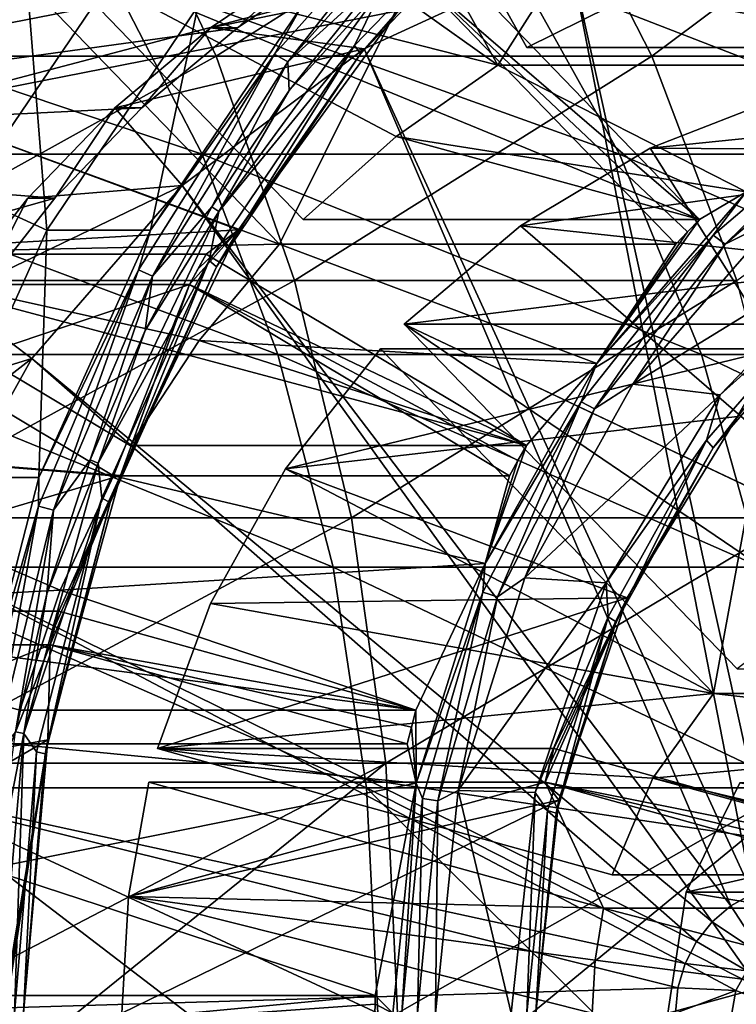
# Model space of a CAD drawing. Header units: metres. Extents: x 26 to 263, y -109 to 109.
# Tile 762 of 771: x 244.32 to 248.44, y 0.05 to 5.71. Entities that reach past the tile are written whole.
import ezdxf

# ---------------------------------------------------------------- set-up
doc = ezdxf.new("R2010")
doc.units = ezdxf.units.M
doc.layers.add('solid_500750', color=7, linetype='CONTINUOUS')

msp = doc.modelspace()

# ---------------------------------------------------------------- linework, layer by layer
at = {"layer": 'solid_500750'}
for points in [[(247.870377, 5.866581, 89.064072), (247.234955, 5.548579, 88.893829), (246.172333, 7.454011, 88.609146)], [(249.512253, 5.548579, 80.3936), (246.172333, 7.454011, 88.609146), (247.234955, 5.548579, 88.893829)], [(249.512253, 5.548579, 80.3936), (248.449615, 7.454011, 80.10891), (246.172333, 7.454011, 88.609146)], [(249.512253, 5.548579, 80.3936), (248.282318, 7.354011, 80.064087), (248.449615, 7.454011, 80.10891)], [(245.190094, 6.783119, 88.345993), (246.00502, 7.354011, 88.564323), (247.067642, 5.448579, 88.849007)], [(248.282318, 7.354011, 80.064087), (247.067642, 5.448579, 88.849007), (246.00502, 7.354011, 88.564323)], [(249.34494, 5.448579, 80.348778), (247.067642, 5.448579, 88.849007), (248.282318, 7.354011, 80.064087)], [(249.428207, 5.499261, 80.371086), (248.282318, 7.354011, 80.064087), (249.512253, 5.548579, 80.3936)], [(249.34494, 5.448579, 80.348778), (248.282318, 7.354011, 80.064087), (249.428207, 5.499261, 80.371086)], [(245.190094, 6.783119, 88.345993), (247.067642, 5.448579, 88.849007), (244.446655, 6.11606, 88.14682)], [(244.882141, 6.696376, 121.812523), (242.19809, 6.696376, 124.277084), (242.712524, 5.5, 124.888947)], [(245.447998, 5.5, 122.377174), (244.882141, 6.696376, 121.812523), (242.712524, 5.5, 124.888947)], [(247.340927, 6.696376, 119.123192), (244.882141, 6.696376, 121.812523), (245.447998, 5.5, 122.377174)], [(247.953903, 5.5, 119.636322), (247.340927, 6.696376, 119.123192), (245.447998, 5.5, 122.377174)], [(249.555725, 6.696376, 116.229599), (247.340927, 6.696376, 119.123192), (247.953903, 5.5, 119.636322)], [(250.211121, 5.5, 116.687294), (249.555725, 6.696376, 116.229599), (247.953903, 5.5, 119.636322)], [(247.27269, 6.626285, 79.20018), (246.242828, 5.560113, 78.924271), (246.404037, 5.894522, 78.93972)], [(246.278076, 5.513024, 79.009598), (246.242828, 5.560113, 78.924271), (247.27269, 6.626285, 79.20018)], [(247.299194, 6.570166, 79.283165), (246.278076, 5.513024, 79.009598), (247.27269, 6.626285, 79.20018)], [(246.754089, 6.601801, 79.137032), (245.784546, 5.511456, 78.877281), (245.939026, 5.785089, 79.022194)], [(245.859375, 5.466437, 78.821487), (245.784546, 5.511456, 78.877281), (246.754089, 6.601801, 79.137032)], [(246.820999, 6.547876, 79.079117), (245.859375, 5.466437, 78.821487), (246.754089, 6.601801, 79.137032)], [(247.299194, 6.570166, 79.283165), (246.495285, 5.760098, 79.171219), (246.278076, 5.513024, 79.009598)], [(246.820999, 6.547876, 79.079117), (246.368347, 5.928205, 78.930161), (245.859375, 5.466437, 78.821487)], [(241.560287, 6.433815, 90.065224), (240.646164, 4.985344, 89.82032), (246.794601, 6.39474, 91.467545)], [(242.326828, 6.428152, 89.545906), (241.361069, 5.000273, 89.28717), (245.173065, 6.427629, 78.920517)], [(241.361069, 5.000273, 89.28717), (244.207443, 5, 78.661812), (245.173065, 6.427629, 78.920517)], [(243.351959, 5.0125, 81.771355), (242.308273, 6.444148, 89.540932), (244.320129, 6.443946, 82.030731)], [(243.351959, 5.0125, 81.771355), (244.320129, 6.443946, 82.030731), (244.474655, 4.5, 81.010986)], [(243.936813, 5.84129, 78.58931), (245.173065, 6.427629, 78.920517), (244.207443, 5, 78.661812)], [(244.320129, 6.443946, 82.030731), (245.343826, 5.785089, 81.243843), (244.474655, 4.5, 81.010986)], [(244.499603, 6.383859, 92.405594), (241.229507, 6.388003, 91.52951), (240.321854, 4.949747, 91.286339)], [(243.446228, 5.389723, 92.123383), (244.499603, 6.383859, 92.405594), (240.321854, 4.949747, 91.286339)], [(240.646164, 4.985344, 89.82032), (246.163971, 6.062005, 91.298599), (246.794601, 6.39474, 91.467545)], [(244.887772, 6.383859, 90.956696), (243.834396, 5.389723, 90.674484), (241.617691, 6.388003, 90.080605)], [(244.887772, 6.383859, 90.956696), (244.499603, 6.383859, 92.405594), (243.446228, 5.389723, 92.123383)], [(244.887772, 6.383859, 90.956696), (243.446228, 5.389723, 92.123383), (243.834396, 5.389723, 90.674484)], [(248.665771, 0.726861, 94.927254), (248.743195, 6.364872, 92.610756), (247.479599, 6.08683, 92.272224)], [(246.483734, 5.037727, 88.692574), (245.949432, 4.560282, 88.549431), (244.446655, 6.11606, 88.14682)], [(248.22673, 4.560282, 80.049194), (244.446655, 6.11606, 88.14682), (245.949432, 4.560282, 88.549431)], [(247.067642, 5.448579, 88.849007), (246.483734, 5.037727, 88.692574), (244.446655, 6.11606, 88.14682)], [(248.22673, 4.560282, 80.049194), (246.723938, 6.11606, 79.646584), (244.446655, 6.11606, 88.14682)], [(248.22673, 4.560282, 80.049194), (246.587341, 5.974639, 79.609993), (246.723938, 6.11606, 79.646584)], [(240.646164, 4.985344, 89.82032), (245.570755, 5.663164, 91.139671), (246.163971, 6.062005, 91.298599)], [(245.415482, 5.663164, 91.719231), (246.298492, 5.542405, 91.955795), (247.479599, 6.08683, 92.272224)], [(246.008698, 6.062005, 91.878159), (245.415482, 5.663164, 91.719231), (247.479599, 6.08683, 92.272224)], [(246.008698, 6.062005, 91.878159), (245.570755, 5.663164, 91.139671), (245.415482, 5.663164, 91.719231)], [(246.008698, 6.062005, 91.878159), (246.163971, 6.062005, 91.298599), (245.570755, 5.663164, 91.139671)], [(248.531479, 0.684689, 94.891273), (247.479599, 6.08683, 92.272224), (246.298492, 5.542405, 91.955795)], [(248.531479, 0.684689, 94.891273), (248.665771, 0.726861, 94.927254), (247.479599, 6.08683, 92.272224)], [(250.703156, 6.039209, 80.298553), (249.512253, 5.548579, 80.3936), (247.870377, 5.866581, 89.064072)], [(245.368164, 4.936048, 120.431969), (242.72699, 4.936048, 123.011948), (242.229034, 5.995336, 122.454147)], [(244.822174, 5.995336, 119.921082), (245.368164, 4.936048, 120.431969), (242.229034, 5.995336, 122.454147)], [(243.665619, 5.204862, 87.937576), (244.310043, 5.974639, 88.110222), (245.812836, 4.41886, 88.512833)], [(246.587341, 5.974639, 79.609993), (244.310043, 5.974639, 88.110222), (243.665619, 5.204862, 87.937576)], [(246.587341, 5.974639, 79.609993), (243.665619, 5.204862, 87.937576), (246.495285, 5.760098, 79.171219)], [(246.587341, 5.974639, 79.609993), (245.812836, 4.41886, 88.512833), (244.310043, 5.974639, 88.110222)], [(247.767242, 4.936048, 117.625458), (245.368164, 4.936048, 120.431969), (244.822174, 5.995336, 119.921082)], [(247.177628, 5.995336, 117.165611), (247.767242, 4.936048, 117.625458), (244.822174, 5.995336, 119.921082)], [(248.090118, 4.41886, 80.012596), (245.812836, 4.41886, 88.512833), (246.587341, 5.974639, 79.609993)], [(248.157883, 4.490128, 80.030754), (246.587341, 5.974639, 79.609993), (248.22673, 4.560282, 80.049194)], [(248.090118, 4.41886, 80.012596), (246.587341, 5.974639, 79.609993), (248.157883, 4.490128, 80.030754)], [(249.904892, 4.936048, 114.615044), (247.767242, 4.936048, 117.625458), (247.177628, 5.995336, 117.165611)], [(249.276413, 5.995336, 114.209946), (249.904892, 4.936048, 114.615044), (247.177628, 5.995336, 117.165611)], [(246.404037, 5.894522, 78.93972), (245.464539, 4.60656, 78.688019), (245.867096, 5.303184, 78.795868)], [(246.242828, 5.560113, 78.924271), (245.464539, 4.60656, 78.688019), (246.404037, 5.894522, 78.93972)], [(245.859375, 5.466437, 78.821487), (246.368347, 5.928205, 78.930161), (245.867096, 5.303184, 78.795868)], [(246.404037, 5.894522, 78.93972), (245.867096, 5.303184, 78.795868), (246.368347, 5.928205, 78.930161)], [(249.512253, 5.548579, 80.3936), (247.234955, 5.548579, 88.893829), (247.870377, 5.866581, 89.064072)], [(245.069855, 4.5, 78.789337), (244.474655, 4.5, 81.010986), (245.343826, 5.785089, 81.243843)], [(245.939026, 5.785089, 79.022194), (245.069855, 4.5, 78.789337), (245.343826, 5.785089, 81.243843)], [(245.784546, 5.511456, 78.877281), (245.069855, 4.5, 78.789337), (245.939026, 5.785089, 79.022194)], [(245.576843, 4.500995, 78.925163), (246.495285, 5.760098, 79.171219), (243.665619, 5.204862, 87.937576)], [(246.278076, 5.513024, 79.009598), (246.495285, 5.760098, 79.171219), (245.576843, 4.500995, 78.925163)], [(240.646164, 4.985344, 89.82032), (245.020782, 5.202196, 90.992325), (245.570755, 5.663164, 91.139671)], [(245.415482, 5.663164, 91.719231), (245.020782, 5.202196, 90.992325), (244.865524, 5.202196, 91.571892)], [(245.415482, 5.663164, 91.719231), (244.865524, 5.202196, 91.571892), (246.298492, 5.542405, 91.955795)], [(245.415482, 5.663164, 91.719231), (245.570755, 5.663164, 91.139671), (245.020782, 5.202196, 90.992325)], [(246.242828, 5.560113, 78.924271), (245.407455, 4.325, 78.70047), (245.464539, 4.60656, 78.688019)], [(245.449768, 4.288371, 78.787682), (245.407455, 4.325, 78.70047), (246.242828, 5.560113, 78.924271)], [(246.278076, 5.513024, 79.009598), (245.449768, 4.288371, 78.787682), (246.242828, 5.560113, 78.924271)], [(245.447998, 5.5, 122.377174), (242.712524, 5.5, 124.888947), (243.12207, 4.209518, 125.376053)], [(245.898483, 4.209518, 122.826691), (245.447998, 5.5, 122.377174), (243.12207, 4.209518, 125.376053)], [(244.865524, 5.202196, 91.571892), (245.253296, 4.756293, 91.675781), (246.298492, 5.542405, 91.955795)], [(245.784546, 5.511456, 78.877281), (245.001572, 4.270773, 78.667519), (245.069855, 4.5, 78.789337)], [(245.082809, 4.235888, 78.613434), (245.001572, 4.270773, 78.667519), (245.784546, 5.511456, 78.877281)], [(245.859375, 5.466437, 78.821487), (245.082809, 4.235888, 78.613434), (245.784546, 5.511456, 78.877281)], [(248.407715, 0.616203, 94.858116), (246.298492, 5.542405, 91.955795), (245.253296, 4.756293, 91.675781)], [(247.953903, 5.5, 119.636322), (245.447998, 5.5, 122.377174), (245.898483, 4.209518, 122.826691)], [(246.278076, 5.513024, 79.009598), (245.576843, 4.500995, 78.925163), (245.449768, 4.288371, 78.787682)], [(248.441879, 4.209518, 120.044823), (247.953903, 5.5, 119.636322), (245.898483, 4.209518, 122.826691)], [(248.407715, 0.616203, 94.858116), (248.531479, 0.684689, 94.891273), (246.298492, 5.542405, 91.955795)], [(250.211121, 5.5, 116.687294), (247.953903, 5.5, 119.636322), (248.441879, 4.209518, 120.044823)], [(245.859375, 5.466437, 78.821487), (245.423477, 4.632884, 78.677017), (245.082809, 4.235888, 78.613434)], [(245.859375, 5.466437, 78.821487), (245.867096, 5.303184, 78.795868), (245.423477, 4.632884, 78.677017)], [(248.494339, 4.71897, 79.706787), (246.483734, 5.037727, 88.692574), (247.067642, 5.448579, 88.849007)], [(248.494339, 4.71897, 79.706787), (247.067642, 5.448579, 88.849007), (249.34494, 5.448579, 80.348778)], [(245.464539, 4.60656, 78.688019), (245.423477, 4.632884, 78.677017), (245.867096, 5.303184, 78.795868)], [(247.94342, 4.970519, 89.083633), (248.74968, 5.285832, 89.299637), (249.449921, 2.580328, 89.487244)], [(251.026978, 5.285832, 80.799408), (248.74968, 5.285832, 89.299637), (247.94342, 4.970519, 89.083633)], [(251.026978, 5.285832, 80.799408), (247.94342, 4.970519, 89.083633), (250.293503, 4.955329, 80.188797)], [(248.305573, 4.471181, 79.552689), (248.494339, 4.71897, 79.706787), (249.23114, 5.257553, 79.800652)], [(248.305573, 4.471181, 79.552689), (249.23114, 5.257553, 79.800652), (248.374603, 4.419353, 79.495338)], [(249.23114, 5.257553, 79.800652), (249.289429, 5.196609, 79.740433), (248.374603, 4.419353, 79.495338)], [(240.646164, 4.985344, 89.82032), (244.519943, 4.683691, 90.858147), (245.020782, 5.202196, 90.992325)], [(243.665619, 5.204862, 87.937576), (245.812836, 4.41886, 88.512833), (243.114273, 4.36131, 87.789864)], [(245.576843, 4.500995, 78.925163), (243.665619, 5.204862, 87.937576), (243.114273, 4.36131, 87.789864)], [(244.865524, 5.202196, 91.571892), (244.519943, 4.683691, 90.858147), (244.36467, 4.683691, 91.437706)], [(244.865524, 5.202196, 91.571892), (244.36467, 4.683691, 91.437706), (245.253296, 4.756293, 91.675781)], [(244.865524, 5.202196, 91.571892), (245.020782, 5.202196, 90.992325), (244.519943, 4.683691, 90.858147)], [(248.374603, 4.419353, 79.495338), (249.289429, 5.196609, 79.740433), (248.675186, 4.570092, 79.548187)], [(248.22673, 4.560282, 80.049194), (245.949432, 4.560282, 88.549431), (246.483734, 5.037727, 88.692574)], [(248.494339, 4.71897, 79.706787), (248.22673, 4.560282, 80.049194), (246.483734, 5.037727, 88.692574)], [(240.646164, 4.985344, 89.82032), (239.975098, 3.401484, 89.640541), (244.519943, 4.683691, 90.858147)], [(243.351959, 5.0125, 81.771355), (244.474655, 4.5, 81.010986), (243.834229, 3.078181, 80.839409)], [(245.803726, 3.78481, 120.839539), (243.124237, 3.78481, 123.456955), (242.72699, 4.936048, 123.011948)], [(245.368164, 4.936048, 120.431969), (245.803726, 3.78481, 120.839539), (242.72699, 4.936048, 123.011948)], [(248.237625, 3.78481, 117.99231), (245.803726, 3.78481, 120.839539), (245.368164, 4.936048, 120.431969)], [(247.767242, 4.936048, 117.625458), (248.237625, 3.78481, 117.99231), (245.368164, 4.936048, 120.431969)], [(247.197006, 4.524386, 88.883667), (247.94342, 4.970519, 89.083633), (249.449921, 2.580328, 89.487244)], [(250.293503, 4.955329, 80.188797), (247.94342, 4.970519, 89.083633), (247.197006, 4.524386, 88.883667)], [(249.286194, 4.300073, 79.91893), (250.293503, 4.955329, 80.188797), (247.197006, 4.524386, 88.883667)], [(250.406281, 3.78481, 114.938225), (248.237625, 3.78481, 117.99231), (247.767242, 4.936048, 117.625458)], [(249.904892, 4.936048, 114.615044), (250.406281, 3.78481, 114.938225), (247.767242, 4.936048, 117.625458)], [(243.919403, 4.114328, 91.31842), (244.38829, 3.761671, 91.444031), (245.253296, 4.756293, 91.675781)], [(244.36467, 4.683691, 91.437706), (243.919403, 4.114328, 91.31842), (245.253296, 4.756293, 91.675781)], [(248.29924, 0.524038, 94.829056), (245.253296, 4.756293, 91.675781), (244.38829, 3.761671, 91.444031)], [(248.29924, 0.524038, 94.829056), (248.407715, 0.616203, 94.858116), (245.253296, 4.756293, 91.675781)], [(248.494339, 4.71897, 79.706787), (247.636307, 3.732436, 79.476913), (248.22673, 4.560282, 80.049194)], [(248.305573, 4.471181, 79.552689), (247.636307, 3.732436, 79.476913), (248.494339, 4.71897, 79.706787)], [(239.975098, 3.401484, 89.640541), (244.074677, 4.114328, 90.738853), (244.519943, 4.683691, 90.858147)], [(244.36467, 4.683691, 91.437706), (244.074677, 4.114328, 90.738853), (243.919403, 4.114328, 91.31842)], [(244.36467, 4.683691, 91.437706), (244.519943, 4.683691, 90.858147), (244.074677, 4.114328, 90.738853)], [(245.464539, 4.60656, 78.688019), (244.769272, 3.161005, 78.501755), (245.041092, 3.922113, 78.574577)], [(245.407455, 4.325, 78.70047), (244.769272, 3.161005, 78.501755), (245.464539, 4.60656, 78.688019)], [(245.464539, 4.60656, 78.688019), (245.041092, 3.922113, 78.574577), (245.423477, 4.632884, 78.677017)], [(245.082809, 4.235888, 78.613434), (245.423477, 4.632884, 78.677017), (245.041092, 3.922113, 78.574577)], [(247.636307, 3.732436, 79.476913), (248.157883, 4.490128, 80.030754), (248.22673, 4.560282, 80.049194)], [(249.217773, 4.456598, 79.69355), (247.84436, 3.614879, 79.3256), (248.675186, 4.570092, 79.548187)], [(248.374603, 4.419353, 79.495338), (248.675186, 4.570092, 79.548187), (247.84436, 3.614879, 79.3256)], [(245.391556, 4.36131, 79.289627), (245.576843, 4.500995, 78.925163), (243.114273, 4.36131, 87.789864)], [(244.429428, 3.078181, 78.61776), (243.834229, 3.078181, 80.839409), (244.474655, 4.5, 81.010986)], [(245.069855, 4.5, 78.789337), (244.429428, 3.078181, 78.61776), (244.474655, 4.5, 81.010986)], [(245.001572, 4.270773, 78.667519), (244.429428, 3.078181, 78.61776), (245.069855, 4.5, 78.789337)], [(245.294968, 4.188105, 79.263748), (244.897522, 3.088616, 78.743164), (245.576843, 4.500995, 78.925163)], [(245.449768, 4.288371, 78.787682), (245.576843, 4.500995, 78.925163), (244.897522, 3.088616, 78.743164)], [(245.342773, 4.275, 79.276558), (245.294968, 4.188105, 79.263748), (245.576843, 4.500995, 78.925163)], [(245.391556, 4.36131, 79.289627), (245.342773, 4.275, 79.276558), (245.576843, 4.500995, 78.925163)], [(246.530075, 3.959155, 88.704987), (247.197006, 4.524386, 88.883667), (249.449921, 2.580328, 89.487244)], [(249.286194, 4.300073, 79.91893), (247.197006, 4.524386, 88.883667), (246.530075, 3.959155, 88.704987)], [(247.54599, 3.512985, 79.34919), (247.636307, 3.732436, 79.476913), (248.305573, 4.471181, 79.552689)], [(247.54599, 3.512985, 79.34919), (248.305573, 4.471181, 79.552689), (247.623825, 3.472264, 79.294197)], [(248.305573, 4.471181, 79.552689), (248.374603, 4.419353, 79.495338), (247.623825, 3.472264, 79.294197)], [(247.636307, 3.732436, 79.476913), (248.090118, 4.41886, 80.012596), (248.157883, 4.490128, 80.030754)], [(245.812836, 4.41886, 88.512833), (245.351532, 3.865577, 88.389244), (243.114273, 4.36131, 87.789864)], [(247.636307, 3.732436, 79.476913), (245.351532, 3.865577, 88.389244), (245.812836, 4.41886, 88.512833)], [(247.636307, 3.732436, 79.476913), (245.812836, 4.41886, 88.512833), (248.090118, 4.41886, 80.012596)], [(247.623825, 3.472264, 79.294197), (248.374603, 4.419353, 79.495338), (247.84436, 3.614879, 79.3256)], [(249.217773, 4.456598, 79.69355), (248.345535, 3.553606, 79.459869), (247.84436, 3.614879, 79.3256)], [(249.023911, 4.161611, 79.66935), (248.345535, 3.553606, 79.459869), (249.217773, 4.456598, 79.69355)], [(245.351532, 3.865577, 88.389244), (244.954788, 3.261209, 88.282951), (243.114273, 4.36131, 87.789864)], [(247.232086, 3.261209, 79.782722), (243.114273, 4.36131, 87.789864), (244.954788, 3.261209, 88.282951)], [(247.232086, 3.261209, 79.782722), (245.391556, 4.36131, 79.289627), (243.114273, 4.36131, 87.789864)], [(245.391556, 4.36131, 79.289627), (245.294968, 4.188105, 79.263748), (245.342773, 4.275, 79.276558)], [(247.232086, 3.261209, 79.782722), (245.294968, 4.188105, 79.263748), (245.391556, 4.36131, 79.289627)], [(245.407455, 4.325, 78.70047), (244.791946, 2.958474, 78.535568), (244.769272, 3.161005, 78.501755)], [(244.839462, 2.933419, 78.624176), (244.791946, 2.958474, 78.535568), (245.407455, 4.325, 78.70047)], [(245.449768, 4.288371, 78.787682), (244.839462, 2.933419, 78.624176), (245.407455, 4.325, 78.70047)], [(245.001572, 4.270773, 78.667519), (244.426544, 2.913595, 78.513458), (244.429428, 3.078181, 78.61776)], [(244.512466, 2.889796, 78.46064), (244.426544, 2.913595, 78.513458), (245.001572, 4.270773, 78.667519)], [(245.082809, 4.235888, 78.613434), (244.512466, 2.889796, 78.46064), (245.001572, 4.270773, 78.667519)], [(245.449768, 4.288371, 78.787682), (244.897522, 3.088616, 78.743164), (244.839462, 2.933419, 78.624176)], [(248.807373, 3.959155, 80.204758), (249.286194, 4.300073, 79.91893), (246.530075, 3.959155, 88.704987)], [(242.587662, 3.271916, 87.648781), (243.01767, 4.188105, 87.763985), (244.8582, 3.088004, 88.257072)], [(245.294968, 4.188105, 79.263748), (243.01767, 4.188105, 87.763985), (242.587662, 3.271916, 87.648781)], [(245.294968, 4.188105, 79.263748), (242.587662, 3.271916, 87.648781), (244.897522, 3.088616, 78.743164)], [(245.294968, 4.188105, 79.263748), (244.8582, 3.088004, 88.257072), (243.01767, 4.188105, 87.763985)], [(245.898483, 4.209518, 122.826691), (243.12207, 4.209518, 125.376053), (243.419724, 2.847009, 125.730057)], [(246.225876, 2.847009, 123.153381), (245.898483, 4.209518, 122.826691), (243.419724, 2.847009, 125.730057)], [(245.082809, 4.235888, 78.613434), (244.724228, 3.179068, 78.489685), (244.512466, 2.889796, 78.46064)], [(245.082809, 4.235888, 78.613434), (245.041092, 3.922113, 78.574577), (244.724228, 3.179068, 78.489685)], [(247.135483, 3.088004, 79.756844), (244.8582, 3.088004, 88.257072), (245.294968, 4.188105, 79.263748)], [(247.183121, 3.175, 79.769608), (245.294968, 4.188105, 79.263748), (247.232086, 3.261209, 79.782722)], [(247.135483, 3.088004, 79.756844), (245.294968, 4.188105, 79.263748), (247.183121, 3.175, 79.769608)], [(248.441879, 4.209518, 120.044823), (245.898483, 4.209518, 122.826691), (246.225876, 2.847009, 123.153381)], [(248.796524, 2.847009, 120.341705), (248.441879, 4.209518, 120.044823), (246.225876, 2.847009, 123.153381)], [(249.023911, 4.161611, 79.66935), (248.267227, 3.291597, 79.466629), (248.345535, 3.553606, 79.459869)], [(248.305511, 3.248538, 79.552765), (248.267227, 3.291597, 79.466629), (249.023911, 4.161611, 79.66935)], [(249.052292, 4.10717, 79.752831), (248.305511, 3.248538, 79.552765), (249.023911, 4.161611, 79.66935)], [(243.919403, 4.114328, 91.31842), (243.534149, 3.500191, 91.215202), (244.38829, 3.761671, 91.444031)], [(249.052292, 4.10717, 79.752831), (248.444977, 3.429194, 79.693565), (248.305511, 3.248538, 79.552765)], [(244.769272, 3.161005, 78.501755), (244.724228, 3.179068, 78.489685), (245.041092, 3.922113, 78.574577)], [(248.91423, 2.338544, 89.343727), (246.530075, 3.959155, 88.704987), (249.449921, 2.580328, 89.487244)], [(248.91423, 2.338544, 89.343727), (248.443176, 1.978589, 89.217529), (246.530075, 3.959155, 88.704987)], [(250.720474, 1.978589, 80.717293), (246.530075, 3.959155, 88.704987), (248.443176, 1.978589, 89.217529)], [(250.720474, 1.978589, 80.717293), (248.807373, 3.959155, 80.204758), (246.530075, 3.959155, 88.704987)], [(247.232086, 3.261209, 79.782722), (244.954788, 3.261209, 88.282951), (245.351532, 3.865577, 88.389244)], [(247.636307, 3.732436, 79.476913), (247.232086, 3.261209, 79.782722), (245.351532, 3.865577, 88.389244)], [(245.847534, 3.127332, 88.522125), (246.393478, 3.817734, 88.668396), (248.30658, 1.837168, 89.180931)], [(248.670776, 3.817734, 80.168159), (246.393478, 3.817734, 88.668396), (245.847534, 3.127332, 88.522125)], [(248.670776, 3.817734, 80.168159), (245.847534, 3.127332, 88.522125), (248.444977, 3.429194, 79.693565)], [(248.670776, 3.817734, 80.168159), (248.30658, 1.837168, 89.180931), (246.393478, 3.817734, 88.668396)], [(250.583862, 1.837168, 80.680695), (248.30658, 1.837168, 89.180931), (248.670776, 3.817734, 80.168159)], [(246.120789, 2.563069, 121.136208), (243.413406, 2.563069, 123.780869), (243.124237, 3.78481, 123.456955)], [(245.803726, 3.78481, 120.839539), (246.120789, 2.563069, 121.136208), (243.124237, 3.78481, 123.456955)], [(243.212753, 2.847322, 91.129097), (243.742203, 2.603266, 91.270943), (244.38829, 3.761671, 91.444031)], [(243.534149, 3.500191, 91.215202), (243.212753, 2.847322, 91.129097), (244.38829, 3.761671, 91.444031)], [(248.210205, 0.411734, 94.805206), (244.38829, 3.761671, 91.444031), (243.742203, 2.603266, 91.270943)], [(248.210205, 0.411734, 94.805206), (248.29924, 0.524038, 94.829056), (244.38829, 3.761671, 91.444031)], [(248.580002, 2.563069, 118.259346), (246.120789, 2.563069, 121.136208), (245.803726, 3.78481, 120.839539)], [(248.237625, 3.78481, 117.99231), (248.580002, 2.563069, 118.259346), (245.803726, 3.78481, 120.839539)], [(250.77124, 2.563069, 115.17347), (248.580002, 2.563069, 118.259346), (248.237625, 3.78481, 117.99231)], [(250.406281, 3.78481, 114.938225), (250.77124, 2.563069, 115.17347), (248.237625, 3.78481, 117.99231)], [(247.636307, 3.732436, 79.476913), (246.995163, 2.582778, 79.305145), (247.232086, 3.261209, 79.782722)], [(247.54599, 3.512985, 79.34919), (246.995163, 2.582778, 79.305145), (247.636307, 3.732436, 79.476913)], [(248.345535, 3.553606, 79.459869), (247.223587, 2.501672, 79.159286), (247.84436, 3.614879, 79.3256)], [(247.623825, 3.472264, 79.294197), (247.84436, 3.614879, 79.3256), (247.223587, 2.501672, 79.159286)], [(246.981567, 2.419786, 79.197975), (246.995163, 2.582778, 79.305145), (247.54599, 3.512985, 79.34919)], [(246.981567, 2.419786, 79.197975), (247.54599, 3.512985, 79.34919), (247.065933, 2.391737, 79.144737)], [(247.54599, 3.512985, 79.34919), (247.623825, 3.472264, 79.294197), (247.065933, 2.391737, 79.144737)], [(248.345535, 3.553606, 79.459869), (247.689896, 2.473419, 79.284218), (247.223587, 2.501672, 79.159286)], [(248.267227, 3.291597, 79.466629), (247.689896, 2.473419, 79.284218), (248.345535, 3.553606, 79.459869)], [(247.065933, 2.391737, 79.144737), (247.623825, 3.472264, 79.294197), (247.223587, 2.501672, 79.159286)], [(247.812042, 2.386361, 79.523994), (248.444977, 3.429194, 79.693565), (245.847534, 3.127332, 88.522125)], [(248.305511, 3.248538, 79.552765), (248.444977, 3.429194, 79.693565), (247.812042, 2.386361, 79.523994)], [(248.267227, 3.291597, 79.466629), (247.701813, 2.277725, 79.315147), (247.689896, 2.473419, 79.284218)], [(247.747482, 2.247929, 79.403267), (247.701813, 2.277725, 79.315147), (248.267227, 3.291597, 79.466629)], [(248.305511, 3.248538, 79.552765), (247.747482, 2.247929, 79.403267), (248.267227, 3.291597, 79.466629)], [(242.587662, 3.271916, 87.648781), (244.550964, 2.430007, 88.174767), (242.265976, 2.309344, 87.562592)], [(244.897522, 3.088616, 78.743164), (242.587662, 3.271916, 87.648781), (242.265976, 2.309344, 87.562592)], [(242.587662, 3.271916, 87.648781), (244.8582, 3.088004, 88.257072), (244.550964, 2.430007, 88.174767)], [(246.995163, 2.582778, 79.305145), (247.183121, 3.175, 79.769608), (247.232086, 3.261209, 79.782722)], [(248.305511, 3.248538, 79.552765), (247.812042, 2.386361, 79.523994), (247.747482, 2.247929, 79.403267)], [(244.769272, 3.161005, 78.501755), (244.47464, 2.408434, 78.422821), (244.724228, 3.179068, 78.489685)], [(244.512466, 2.889796, 78.46064), (244.724228, 3.179068, 78.489685), (244.47464, 2.408434, 78.422821)], [(246.995163, 2.582778, 79.305145), (247.135483, 3.088004, 79.756844), (247.183121, 3.175, 79.769608)], [(244.769272, 3.161005, 78.501755), (244.3423, 1.60744, 78.38736), (244.47464, 2.408434, 78.422821)], [(244.791946, 2.958474, 78.535568), (244.3423, 1.60744, 78.38736), (244.769272, 3.161005, 78.501755)], [(245.416595, 2.354614, 88.406677), (245.847534, 3.127332, 88.522125), (248.30658, 1.837168, 89.180931)], [(247.812042, 2.386361, 79.523994), (245.847534, 3.127332, 88.522125), (245.416595, 2.354614, 88.406677)], [(244.543274, 2.309344, 79.062363), (244.897522, 3.088616, 78.743164), (242.265976, 2.309344, 87.562592)], [(244.429428, 3.078181, 78.61776), (244.037231, 1.562834, 78.512688), (243.834229, 3.078181, 80.839409)], [(244.426544, 2.913595, 78.513458), (244.037231, 1.562834, 78.512688), (244.429428, 3.078181, 78.61776)], [(244.493271, 2.116159, 79.048965), (244.480438, 1.571058, 78.631424), (244.897522, 3.088616, 78.743164)], [(244.839462, 2.933419, 78.624176), (244.897522, 3.088616, 78.743164), (244.480438, 1.571058, 78.631424)], [(244.517715, 2.212903, 79.055519), (244.493271, 2.116159, 79.048965), (244.897522, 3.088616, 78.743164)], [(244.543274, 2.309344, 79.062363), (244.517715, 2.212903, 79.055519), (244.897522, 3.088616, 78.743164)], [(246.995163, 2.582778, 79.305145), (244.550964, 2.430007, 88.174767), (244.8582, 3.088004, 88.257072)], [(246.995163, 2.582778, 79.305145), (244.8582, 3.088004, 88.257072), (247.135483, 3.088004, 79.756844)], [(244.791946, 2.958474, 78.535568), (244.414993, 1.502057, 78.434578), (244.3423, 1.60744, 78.38736)], [(244.465714, 1.489336, 78.524048), (244.414993, 1.502057, 78.434578), (244.791946, 2.958474, 78.535568)], [(244.839462, 2.933419, 78.624176), (244.465714, 1.489336, 78.524048), (244.791946, 2.958474, 78.535568)], [(244.426544, 2.913595, 78.513458), (244.075134, 1.476941, 78.419312), (244.037231, 1.562834, 78.512688)], [(244.163925, 1.464877, 78.367256), (244.075134, 1.476941, 78.419312), (244.426544, 2.913595, 78.513458)], [(244.512466, 2.889796, 78.46064), (244.163925, 1.464877, 78.367256), (244.426544, 2.913595, 78.513458)], [(244.512466, 2.889796, 78.46064), (244.294815, 1.616625, 78.374641), (244.163925, 1.464877, 78.367256)], [(244.512466, 2.889796, 78.46064), (244.47464, 2.408434, 78.422821), (244.294815, 1.616625, 78.374641)], [(244.839462, 2.933419, 78.624176), (244.480438, 1.571058, 78.631424), (244.465714, 1.489336, 78.524048)], [(246.225876, 2.847009, 123.153381), (243.419724, 2.847009, 125.730057), (243.600372, 1.435788, 125.944916)], [(246.424576, 1.435788, 123.351662), (246.225876, 2.847009, 123.153381), (243.600372, 1.435788, 125.944916)], [(248.796524, 2.847009, 120.341705), (246.225876, 2.847009, 123.153381), (246.424576, 1.435788, 123.351662)], [(249.011765, 1.435788, 120.521889), (248.796524, 2.847009, 120.341705), (246.424576, 1.435788, 123.351662)], [(248.144058, 0.283607, 94.787483), (243.742203, 2.603266, 91.270943), (243.342819, 1.330572, 91.16394)], [(246.3134, 1.293583, 121.316452), (243.589081, 1.293583, 123.977669), (243.413406, 2.563069, 123.780869)], [(246.120789, 2.563069, 121.136208), (246.3134, 1.293583, 121.316452), (243.413406, 2.563069, 123.780869)], [(248.144058, 0.283607, 94.787483), (248.210205, 0.411734, 94.805206), (243.742203, 2.603266, 91.270943)], [(246.995163, 2.582778, 79.305145), (246.5961, 1.73989, 79.612335), (244.550964, 2.430007, 88.174767)], [(248.788025, 1.293583, 118.421585), (246.3134, 1.293583, 121.316452), (246.120789, 2.563069, 121.136208)], [(248.580002, 2.563069, 118.259346), (248.788025, 1.293583, 118.421585), (246.120789, 2.563069, 121.136208)], [(246.995163, 2.582778, 79.305145), (246.598923, 1.320239, 79.198982), (246.5961, 1.73989, 79.612335)], [(246.981567, 2.419786, 79.197975), (246.598923, 1.320239, 79.198982), (246.995163, 2.582778, 79.305145)], [(247.689896, 2.473419, 79.284218), (246.839645, 1.278354, 79.056427), (247.223587, 2.501672, 79.159286)], [(247.065933, 2.391737, 79.144737), (247.223587, 2.501672, 79.159286), (246.839645, 1.278354, 79.056427)], [(247.689896, 2.473419, 79.284218), (247.282578, 1.268226, 79.175095), (246.839645, 1.278354, 79.056427)], [(247.701813, 2.277725, 79.315147), (247.282578, 1.268226, 79.175095), (247.689896, 2.473419, 79.284218)], [(244.550964, 2.430007, 88.174767), (244.318817, 1.73989, 88.112572), (242.265976, 2.309344, 87.562592)], [(244.3423, 1.60744, 78.38736), (244.294815, 1.616625, 78.374641), (244.47464, 2.408434, 78.422821)], [(246.5961, 1.73989, 79.612335), (244.318817, 1.73989, 88.112572), (244.550964, 2.430007, 88.174767)], [(247.812042, 2.386361, 79.523994), (245.416595, 2.354614, 88.406677), (245.112, 1.519862, 88.325073)], [(247.389282, 1.519862, 79.824837), (247.812042, 2.386361, 79.523994), (245.112, 1.519862, 88.325073)], [(246.634003, 1.233596, 79.104858), (246.598923, 1.320239, 79.198982), (246.981567, 2.419786, 79.197975)], [(246.634003, 1.233596, 79.104858), (246.981567, 2.419786, 79.197975), (246.722397, 1.219297, 79.052696)], [(246.981567, 2.419786, 79.197975), (247.065933, 2.391737, 79.144737), (246.722397, 1.219297, 79.052696)], [(246.722397, 1.219297, 79.052696), (247.065933, 2.391737, 79.144737), (246.839645, 1.278354, 79.056427)], [(247.339279, 1.326677, 79.811447), (247.419128, 1.223865, 79.418724), (247.812042, 2.386361, 79.523994)], [(247.363434, 1.423505, 79.817917), (247.339279, 1.326677, 79.811447), (247.812042, 2.386361, 79.523994)], [(247.389282, 1.519862, 79.824837), (247.363434, 1.423505, 79.817917), (247.812042, 2.386361, 79.523994)], [(247.747482, 2.247929, 79.403267), (247.812042, 2.386361, 79.523994), (247.419128, 1.223865, 79.418724)], [(245.112, 1.519862, 88.325073), (245.416595, 2.354614, 88.406677), (248.30658, 1.837168, 89.180931)], [(246.5961, 1.73989, 79.612335), (242.265976, 2.309344, 87.562592), (244.318817, 1.73989, 88.112572)], [(246.5961, 1.73989, 79.612335), (244.543274, 2.309344, 79.062363), (242.265976, 2.309344, 87.562592)], [(244.543274, 2.309344, 79.062363), (244.493271, 2.116159, 79.048965), (244.517715, 2.212903, 79.055519)], [(246.5961, 1.73989, 79.612335), (244.493271, 2.116159, 79.048965), (244.543274, 2.309344, 79.062363)], [(247.701813, 2.277725, 79.315147), (247.352356, 1.164305, 79.221527), (247.282578, 1.268226, 79.175095)], [(247.402603, 1.149074, 79.310867), (247.352356, 1.164305, 79.221527), (247.701813, 2.277725, 79.315147)], [(247.747482, 2.247929, 79.403267), (247.402603, 1.149074, 79.310867), (247.701813, 2.277725, 79.315147)], [(247.747482, 2.247929, 79.403267), (247.419128, 1.223865, 79.418724), (247.402603, 1.149074, 79.310867)], [(244.493271, 2.116159, 79.048965), (242.215973, 2.116159, 87.549202), (242.029648, 1.115792, 87.499283)], [(244.493271, 2.116159, 79.048965), (242.029648, 1.115792, 87.499283), (244.480438, 1.571058, 78.631424)], [(244.493271, 2.116159, 79.048965), (244.268814, 1.546705, 88.099174), (242.215973, 2.116159, 87.549202)], [(246.546097, 1.546705, 79.598946), (244.268814, 1.546705, 88.099174), (244.493271, 2.116159, 79.048965)], [(246.570374, 1.643501, 79.605446), (244.493271, 2.116159, 79.048965), (246.5961, 1.73989, 79.612335)], [(246.546097, 1.546705, 79.598946), (244.493271, 2.116159, 79.048965), (246.570374, 1.643501, 79.605446)], [(247.959473, 1.350599, 89.087936), (245.112, 1.519862, 88.325073), (248.30658, 1.837168, 89.180931)], [(250.488632, 1.58702, 80.241074), (247.959473, 1.350599, 89.087936), (248.30658, 1.837168, 89.180931)], [(250.488632, 1.58702, 80.241074), (248.30658, 1.837168, 89.180931), (250.583862, 1.837168, 80.680695)], [(246.598923, 1.320239, 79.198982), (246.570374, 1.643501, 79.605446), (246.5961, 1.73989, 79.612335)], [(246.598923, 1.320239, 79.198982), (246.546097, 1.546705, 79.598946), (246.570374, 1.643501, 79.605446)], [(244.3423, 1.60744, 78.38736), (244.186523, 0.813269, 78.345627), (244.294815, 1.616625, 78.374641)], [(244.3423, 1.60744, 78.38736), (244.198395, 0, 78.348808), (244.186523, 0.813269, 78.345627)], [(244.288055, 0, 78.400566), (244.198395, 0, 78.348808), (244.3423, 1.60744, 78.38736)], [(244.414993, 1.502057, 78.434578), (244.288055, 0, 78.400566), (244.3423, 1.60744, 78.38736)], [(250.488632, 1.58702, 80.241074), (250.118195, 0.834346, 80.14183), (247.959473, 1.350599, 89.087936)], [(244.480438, 1.571058, 78.631424), (242.029648, 1.115792, 87.499283), (241.959579, 0.1, 87.480507)], [(244.236877, 0.1, 78.980278), (244.480438, 1.571058, 78.631424), (241.959579, 0.1, 87.480507)], [(246.598923, 1.320239, 79.198982), (244.136536, 0.82873, 88.063736), (244.268814, 1.546705, 88.099174)], [(244.480438, 1.571058, 78.631424), (244.236313, 0, 78.980125), (244.339828, 0, 78.59375)], [(244.23645, 0.049999, 78.980164), (244.236313, 0, 78.980125), (244.480438, 1.571058, 78.631424)], [(244.236877, 0.1, 78.980278), (244.23645, 0.049999, 78.980164), (244.480438, 1.571058, 78.631424)], [(246.598923, 1.320239, 79.198982), (244.268814, 1.546705, 88.099174), (246.546097, 1.546705, 79.598946)], [(244.465714, 1.489336, 78.524048), (244.480438, 1.571058, 78.631424), (244.339828, 0, 78.59375)], [(244.414993, 1.502057, 78.434578), (244.339844, 0, 78.490326), (244.288055, 0, 78.400566)], [(244.465714, 1.489336, 78.524048), (244.339828, 0, 78.59375), (244.339844, 0, 78.490326)], [(244.465714, 1.489336, 78.524048), (244.339844, 0, 78.490326), (244.414993, 1.502057, 78.434578)], [(247.959473, 1.350599, 89.087936), (247.725342, 0.794925, 89.025208), (245.112, 1.519862, 88.325073)], [(250.002625, 0.794925, 80.524979), (245.112, 1.519862, 88.325073), (247.725342, 0.794925, 89.025208)], [(250.002625, 0.794925, 80.524979), (247.389282, 1.519862, 79.824837), (245.112, 1.519862, 88.325073)], [(247.389282, 1.519862, 79.824837), (247.339279, 1.326677, 79.811447), (247.363434, 1.423505, 79.817917)], [(250.002625, 0.794925, 80.524979), (247.339279, 1.326677, 79.811447), (247.389282, 1.519862, 79.824837)], [(246.424576, 1.435788, 123.351662), (243.600372, 1.435788, 125.944916), (243.660919, 0, 126.016953)], [(246.424576, 1.435788, 123.351662), (243.660919, 0, 126.016953), (244.64473, 0, 125.164642)], [(246.424576, 1.435788, 123.351662), (244.64473, 0, 125.164642), (246.491196, 0, 123.418129)], [(249.011765, 1.435788, 120.521889), (246.424576, 1.435788, 123.351662), (246.491196, 0, 123.418129)], [(249.011765, 1.435788, 120.521889), (246.491196, 0, 123.418129), (247.262405, 0, 122.625595)], [(249.011765, 1.435788, 120.521889), (247.262405, 0, 122.625595), (249.083939, 0, 120.582298)], [(248.103317, 0.144582, 94.776566), (243.342819, 1.330572, 91.16394), (243.207672, 0, 91.127739)], [(248.103317, 0.144582, 94.776566), (248.144058, 0.283607, 94.787483), (243.342819, 1.330572, 91.16394)], [(246.598923, 1.320239, 79.198982), (246.362122, 0.1, 79.549652), (244.136536, 0.82873, 88.063736)], [(244.944656, 0.669735, 88.280243), (245.061996, 1.326677, 88.311676), (247.675339, 0.601739, 89.01181)], [(247.339279, 1.326677, 79.811447), (245.061996, 1.326677, 88.311676), (244.944656, 0.669735, 88.280243)], [(247.339279, 1.326677, 79.811447), (244.944656, 0.669735, 88.280243), (247.419128, 1.223865, 79.418724)], [(247.339279, 1.326677, 79.811447), (247.675339, 0.601739, 89.01181), (245.061996, 1.326677, 88.311676)], [(246.598923, 1.320239, 79.198982), (246.464874, 0, 79.163078), (246.362122, 0.1, 79.549652)], [(246.516647, 0, 79.073418), (246.464874, 0, 79.163078), (246.598923, 1.320239, 79.198982)], [(246.634003, 1.233596, 79.104858), (246.516647, 0, 79.073418), (246.598923, 1.320239, 79.198982)], [(249.952621, 0.601739, 80.511581), (247.675339, 0.601739, 89.01181), (247.339279, 1.326677, 79.811447)], [(249.975906, 0.698811, 80.517815), (247.339279, 1.326677, 79.811447), (250.002625, 0.794925, 80.524979)], [(249.952621, 0.601739, 80.511581), (247.339279, 1.326677, 79.811447), (249.975906, 0.698811, 80.517815)], [(250.002625, 0.794925, 80.524979), (247.725342, 0.794925, 89.025208), (247.959473, 1.350599, 89.087936)], [(250.118195, 0.834346, 80.14183), (250.002625, 0.794925, 80.524979), (247.959473, 1.350599, 89.087936)], [(248.150879, 0.695257, 89.139214), (250.891922, 1.322277, 80.142067), (248.459488, 1.322517, 89.221893)], [(248.150879, 0.695257, 89.139214), (248.459488, 1.322517, 89.221893), (252.284653, 0.695257, 90.246696)], [(248.150879, 0.695257, 89.139214), (250.58345, 0.695396, 80.059425), (250.891922, 1.322277, 80.142067)], [(245.283463, 0, 122.504143), (243.64801, 0, 124.043671), (243.589081, 1.293583, 123.977669)], [(246.378021, 0, 121.376907), (245.283463, 0, 122.504143), (243.589081, 1.293583, 123.977669)], [(246.3134, 1.293583, 121.316452), (246.378021, 0, 121.376907), (243.589081, 1.293583, 123.977669)], [(247.619492, 0, 119.990524), (246.378021, 0, 121.376907), (246.3134, 1.293583, 121.316452)], [(248.857788, 0, 118.475998), (247.619492, 0, 119.990524), (246.3134, 1.293583, 121.316452)], [(248.788025, 1.293583, 118.421585), (248.857788, 0, 118.475998), (246.3134, 1.293583, 121.316452)], [(247.144501, 0, 79.1381), (246.709824, 0, 79.021645), (246.839645, 1.278354, 79.056427)], [(246.722397, 1.219297, 79.052696), (246.839645, 1.278354, 79.056427), (246.709824, 0, 79.021645)], [(247.282578, 1.268226, 79.175095), (247.144501, 0, 79.1381), (246.839645, 1.278354, 79.056427)], [(247.234161, 0, 79.189857), (247.144501, 0, 79.1381), (247.282578, 1.268226, 79.175095)], [(247.352356, 1.164305, 79.221527), (247.234161, 0, 79.189857), (247.282578, 1.268226, 79.175095)], [(247.419128, 1.223865, 79.418724), (244.944656, 0.669735, 88.280243), (244.905121, 0, 88.269646)], [(247.419128, 1.223865, 79.418724), (244.905121, 0, 88.269646), (247.285934, 0, 79.383041)], [(246.634003, 1.233596, 79.104858), (246.6064, 0, 79.021622), (246.516647, 0, 79.073418)], [(246.634003, 1.233596, 79.104858), (246.722397, 1.219297, 79.052696), (246.6064, 0, 79.021622)], [(246.722397, 1.219297, 79.052696), (246.709824, 0, 79.021645), (246.6064, 0, 79.021622)], [(247.402603, 1.149074, 79.310867), (247.419128, 1.223865, 79.418724), (247.285934, 0, 79.383041)], [(247.352356, 1.164305, 79.221527), (247.28595, 0, 79.279617), (247.234161, 0, 79.189857)], [(247.402603, 1.149074, 79.310867), (247.285934, 0, 79.383041), (247.28595, 0, 79.279617)], [(247.402603, 1.149074, 79.310867), (247.28595, 0, 79.279617), (247.352356, 1.164305, 79.221527)], [(246.362122, 0.1, 79.549652), (244.084839, 0.1, 88.049889), (244.136536, 0.82873, 88.063736)], [(248.044418, 0, 89.110695), (250.476974, 0, 80.030899), (250.58345, 0.695396, 80.059425)], [(248.044418, 0, 89.110695), (250.58345, 0.695396, 80.059425), (248.150879, 0.695257, 89.139214)], [(248.044418, 0, 89.110695), (248.150879, 0.695257, 89.139214), (252.391129, 0, 90.275215)], [(248.150879, 0.695257, 89.139214), (252.284653, 0.695257, 90.246696), (252.391129, 0, 90.275215)], [(248.595642, 0.326775, 95.018677), (248.531479, 0.684689, 94.891273), (248.407715, 0.616203, 94.858116)], [(247.609741, 0, 88.99424), (244.905121, 0, 88.269646), (244.944656, 0.669735, 88.280243)], [(247.626373, 0.304386, 88.998695), (244.944656, 0.669735, 88.280243), (247.675339, 0.601739, 89.01181)], [(247.626373, 0.304386, 88.998695), (247.609741, 0, 88.99424), (244.944656, 0.669735, 88.280243)], [(249.99054, 0, 80.107635), (247.626373, 0.304386, 88.998695), (247.675339, 0.601739, 89.01181)], [(249.99054, 0, 80.107635), (247.675339, 0.601739, 89.01181), (249.952621, 0.601739, 80.511581)], [(248.595642, 0.326775, 95.018677), (248.407715, 0.616203, 94.858116), (248.29924, 0.524038, 94.829056)], [(248.498672, 0.242541, 94.992699), (248.29924, 0.524038, 94.829056), (248.210205, 0.411734, 94.805206)], [(248.498672, 0.242541, 94.992699), (248.595642, 0.326775, 95.018677), (248.29924, 0.524038, 94.829056)], [(248.498672, 0.242541, 94.992699), (248.210205, 0.411734, 94.805206), (248.144058, 0.283607, 94.787483)], [(249.99054, 0, 80.107635), (247.609741, 0, 88.99424), (247.626373, 0.304386, 88.998695)], [(248.435379, 0.129053, 94.975746), (248.144058, 0.283607, 94.787483), (248.103317, 0.144582, 94.776566)], [(248.435379, 0.129053, 94.975746), (248.498672, 0.242541, 94.992699), (248.144058, 0.283607, 94.787483)], [(248.435379, 0.129053, 94.975746), (248.768585, 0, 95.102196), (248.498672, 0.242541, 94.992699)], [(248.103317, 0.144582, 94.776566), (243.207672, 0, 91.127739), (248.089569, 0, 94.772881)], [(248.435379, 0.129053, 94.975746), (248.103317, 0.144582, 94.776566), (248.089569, 0, 94.772881)], [(248.435379, 0.129053, 94.975746), (248.089569, 0, 94.772881), (248.413406, 0, 94.969856)], [(248.435379, 0.129053, 94.975746), (248.413406, 0, 94.969856), (248.768585, 0, 95.102196)], [(246.362122, 0.1, 79.549652), (241.959579, 0.1, 87.480507), (244.084839, 0.1, 88.049889)], [(246.362122, 0.1, 79.549652), (244.236877, 0.1, 78.980278), (241.959579, 0.1, 87.480507)], [(246.362122, 0.1, 79.549652), (244.236877, -0.1, 78.980278), (244.236877, 0.1, 78.980278)], [(246.361557, 0.050005, 79.5495), (244.236877, -0.1, 78.980278), (246.362122, 0.1, 79.549652)], [(246.464874, 0, 79.163078), (246.361557, 0.050005, 79.5495), (246.362122, 0.1, 79.549652)], [(246.361374, 0, 79.549454), (244.236877, -0.1, 78.980278), (246.361557, 0.050005, 79.5495)], [(246.464874, 0, 79.163078), (246.361374, 0, 79.549454), (246.361557, 0.050005, 79.5495)]]:
    msp.add_3dface(points, dxfattribs=at)

doc.saveas('drawing.dxf')
